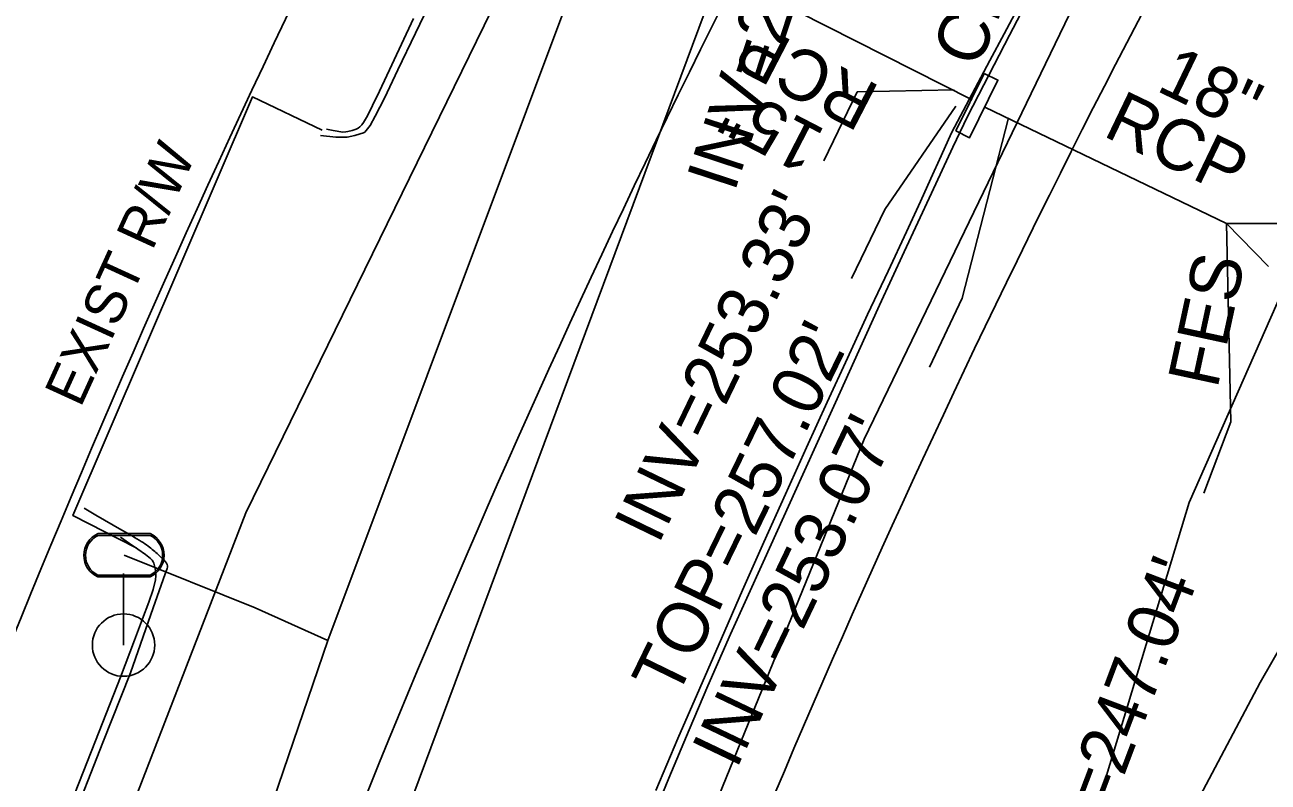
# Model space of a CAD drawing. Extents: x 2100323 to 2109811, y 740376 to 749755.
# Drawn here: x 2106077.9 to 2106175.6, y 744581.3 to 744640.8 of the extents above; entities that cross this region are included whole.
import ezdxf

# ---------------------------------------------------------------- set-up
doc = ezdxf.new("R2010")
doc.units = 0
for name, color, linetype in [('Exist Horizontal Alignment', 7, 'Continuous'), ('Exist Hydro Jurisdictional Stream or Body of Water', 7, 'Continuous'), ('Exist Right of Way Line', 7, 'Continuous'), ('Exist Right of Way Line Text', 7, 'Continuous'), ('Exist Roads Curbs', 7, 'Continuous'), ('Exist Roads EOP', 7, 'Continuous'), ('Exist Roads EOP Other', 7, 'Continuous'), ('Exist Structure Minor Catch Basin', 7, 'Continuous'), ('Exist Structure Minor Catch Basin Text', 7, 'Continuous'), ('Exist Structure Minor Catch Basin Top Elevation', 7, 'Continuous'), ('Exist Structure Minor Head and End Wall', 7, 'Continuous'), ('Exist Structure Minor Head and End Wall Text', 7, 'Continuous'), ('Exist Structure Minor Pipes RCP 15 Inch', 7, 'Continuous'), ('Exist Structure Minor Pipes RCP 15 Inch Invert', 7, 'Continuous'), ('Exist Structure Minor Pipes RCP 15 Inch Leader', 7, 'Continuous'), ('Exist Structure Minor Pipes RCP 15 Inch Text', 7, 'Continuous'), ('Exist Structure Minor Pipes RCP 18 Inch', 7, 'Continuous'), ('Exist Structure Minor Pipes RCP 18 Inch Invert', 7, 'Continuous'), ('Exist Structure Minor Pipes RCP 18 Inch Leader', 7, 'Continuous'), ('Exist Structure Minor Pipes RCP 18 Inch Text', 7, 'Continuous'), ('Exist Utilities Gas UG Line SUE LOS B', 7, 'Continuous'), ('Exist Utilities Power Pole CELL', 7, 'Continuous'), ('Exist Utilities Sanitary Sewer UG Line', 7, 'Continuous'), ('Exist Utilities Sanitary Sewer UG Line Invert Elevation', 7, 'Continuous'), ('Exist Utilities Water Meter CELL', 7, 'Continuous'), ('Exist Utilities Water UG Line SUE LOS B', 7, 'Continuous'), ('Exist Vegetation Woods Line', 7, 'Continuous')]:
    doc.layers.add(name, color=color, linetype=linetype)

msp = doc.modelspace()

# ---------------------------------------------------------------- linework, layer by layer
at = {"layer": 'Exist Horizontal Alignment'}
msp.add_arc((2106892.836, 744261.821), 850, 152.198215, 160.759492, dxfattribs=at)
at = {"layer": 'Exist Hydro Jurisdictional Stream or Body of Water'}
msp.add_lwpolyline([(2106130.019, 744466.777), (2106136.951, 744504.542), (2106153.31, 744538.977), (2106165.114, 744570.508), (2106174.979, 744589.145), (2106188.604, 744612.846), (2106205.177, 744639.493), (2106218.598, 744660.561), (2106227.4, 744684.708), (2106235.881, 744702.805), (2106230.365, 744713.136), (2106223.856, 744724.008), (2106219.308, 744730.79)], dxfattribs=at)
at = {"layer": 'Exist Right of Way Line'}
for radius in [880.367, 820.367]:
    msp.add_arc((2106892.836, 744261.821), radius, 152.198215, 160.759492, dxfattribs=at)
at = {"layer": 'Exist Roads Curbs'}
for points in [[(2106176.629, 744680.269), (2106173.517, 744674.42), (2106170.363, 744668.511), (2106167.197, 744662.565), (2106164.024, 744656.586), (2106160.926, 744650.726), (2106157.988, 744645.137), (2106155.284, 744639.962), (2106153.264, 744636.055), (2106152.003, 744633.558), (2106150.849, 744631.158), (2106149.15, 744627.546), (2106147.013, 744622.949), (2106145.08, 744618.749), (2106143.458, 744615.175), (2106141.624, 744611.114), (2106139.051, 744605.454), (2106135.926, 744598.594), (2106133.374, 744592.93), (2106131.582, 744588.863), (2106130.114, 744585.422), (2106128.535, 744581.638), (2106126.879, 744577.601)], [(2106108.471, 744641.256), (2106106.759, 744637.612), (2106105.785, 744635.548), (2106105.246, 744634.43), (2106104.841, 744633.623), (2106104.55, 744633.108), (2106104.408, 744632.916), (2106104.262, 744632.761), (2106104.111, 744632.644), (2106103.957, 744632.564), (2106103.637, 744632.456), (2106103.307, 744632.378), (2106103.138, 744632.35), (2106102.915, 744632.346), (2106102.156, 744632.461), (2106101.619, 744632.579)], [(2106085.44, 744600.534), (2106086.158, 744600.049), (2106086.818, 744599.599), (2106087.403, 744599.191), (2106087.806, 744598.861), (2106087.933, 744598.727), (2106088.011, 744598.615), (2106088.061, 744598.5), (2106088.148, 744598.189), (2106088.216, 744597.772), (2106088.225, 744597.511), (2106088.194, 744597.202), (2106088.012, 744596.435), (2106087.671, 744595.451), (2106087.186, 744594.13), (2106086.559, 744592.453), (2106085.443, 744589.553), (2106083.49, 744584.563), (2106080.871, 744577.905)]]:
    msp.add_lwpolyline(points, dxfattribs=at)
at = {"layer": 'Exist Roads EOP'}
for points in [[(2106101.155, 744632.067), (2106102.364, 744631.935), (2106103.26, 744631.949), (2106103.863, 744632.086), (2106104.283, 744632.205), (2106104.54, 744632.282), (2106104.638, 744632.339), (2106104.756, 744632.457), (2106105.054, 744632.87), (2106105.466, 744633.589), (2106106.186, 744635.017), (2106107.247, 744637.221), (2106108.628, 744640.118), (2106110.306, 744643.623)], [(2106127.509, 744580.655), (2106129.244, 744584.731), (2106130.963, 744588.703), (2106132.655, 744592.586), (2106134.326, 744596.388), (2106135.999, 744600.161), (2106137.68, 744603.911), (2106139.344, 744607.59), (2106140.966, 744611.146), (2106142.554, 744614.595), (2106144.145, 744618.02), (2106145.746, 744621.434), (2106147.187, 744624.504), (2106148.297, 744626.898), (2106149.121, 744628.706), (2106149.922, 744630.475), (2106150.746, 744632.296), (2106153.753, 744637.957), (2106154.864, 744640.046), (2106156.34, 744642.836)], [(2106081.42, 744577.689), (2106084.064, 744584.423), (2106086.234, 744589.903), (2106088.02, 744594.998), (2106088.953, 744597.661), (2106089.101, 744598.082), (2106089.129, 744598.196), (2106089.132, 744598.304), (2106089.11, 744598.408), (2106089.063, 744598.506), (2106088.99, 744598.6), (2106088.84, 744598.759), (2106088.729, 744598.876), (2106088.651, 744598.956), (2106088.575, 744599.031), (2106088.495, 744599.107), (2106088.412, 744599.184), (2106088.326, 744599.262), (2106088.235, 744599.342), (2106088.141, 744599.422), (2106088.044, 744599.504), (2106087.943, 744599.586), (2106087.838, 744599.67), (2106087.729, 744599.755), (2106087.614, 744599.842), (2106087.492, 744599.931), (2106087.361, 744600.022), (2106087.221, 744600.117), (2106087.07, 744600.215), (2106086.91, 744600.316), (2106086.739, 744600.421), (2106086.558, 744600.528), (2106086.367, 744600.639), (2106086.159, 744600.756), (2106085.892, 744600.907), (2106085.56, 744601.093), (2106084.866, 744601.491), (2106083.514, 744602.278), (2106082.592, 744602.816)]]:
    msp.add_lwpolyline(points, dxfattribs=at)
at = {"layer": 'Exist Roads EOP Other'}
msp.add_lwpolyline([(2106086.683, 744599.702), (2106081.698, 744602.253), (2106095.813, 744635.102), (2106101.293, 744632.494)], dxfattribs=at)
at = {"layer": 'Exist Structure Minor Catch Basin'}
msp.add_lwpolyline([(2106151.072, 744632.428), (2106153.29, 744636.95), (2106154.375, 744636.418), (2106152.157, 744631.896)], close=True, dxfattribs=at)
at = {"layer": 'Exist Structure Minor Catch Basin Top Elevation'}
msp.add_lwpolyline([(2106151.069, 744634.369), (2106145.504, 744626.256), (2106142.878, 744620.861)], dxfattribs=at)
at = {"layer": 'Exist Structure Minor Head and End Wall'}
msp.add_lwpolyline([(2106175.634, 744621.797), (2106172.333, 744625.176), (2106177.7, 744625.156)], dxfattribs=at)
at = {"layer": 'Exist Structure Minor Pipes RCP 15 Inch'}
msp.add_line((2106152.345, 744634.865), (2106114.674, 744653.956), dxfattribs=at)
at = {"layer": 'Exist Structure Minor Pipes RCP 15 Inch Leader'}
msp.add_lwpolyline([(2106150.941, 744635.669), (2106143.325, 744635.494), (2106140.717, 744630.091)], dxfattribs=at)
at = {"layer": 'Exist Structure Minor Pipes RCP 18 Inch'}
msp.add_line((2106153.361, 744634.299), (2106172.333, 744625.176), dxfattribs=at)
at = {"layer": 'Exist Structure Minor Pipes RCP 18 Inch Leader'}
for points in [[(2106155.185, 744633.369), (2106151.583, 744619.306), (2106148.997, 744613.892)], [(2106172.333, 744625.176), (2106172.679, 744609.609), (2106170.556, 744603.997)]]:
    msp.add_lwpolyline(points, dxfattribs=at)
at = {"layer": 'Exist Utilities Gas UG Line SUE LOS B'}
msp.add_lwpolyline([(2105892.786, 744059.766), (2105899.788, 744079.892), (2105903.164, 744085.288), (2105903.567, 744086.408), (2105913.444, 744107.479), (2105926.557, 744150.465), (2105933.841, 744176.33), (2105935.039, 744179.977), (2105953.824, 744233.662), (2105968.765, 744274.033), (2105968.853, 744274.95), (2105989.252, 744328.954), (2106026.012, 744433.764), (2106041.811, 744456.632), (2106069.539, 744536.056), (2106095.304, 744602.454), (2106151.431, 744717.185)], dxfattribs=at)
at = {"layer": 'Exist Utilities Power Pole CELL'}
for q in [(2106085.685, 744597.698), (2106085.685, 744592.073)]:
    msp.add_line((2106085.685, 744592.073), q, dxfattribs=at)
msp.add_circle((2106085.685, 744592.073), 2.45, dxfattribs=at)
at = {"layer": 'Exist Utilities Sanitary Sewer UG Line'}
msp.add_line((2106139.751, 744664.31), (2106029.586, 744368.791), dxfattribs=at)
at = {"layer": 'Exist Utilities Water Meter CELL'}
msp.add_line((2106085.728, 744599.123), (2106085.728, 744599.123), dxfattribs=at)
for points in [[(2106083.691, 744600.823), (2106087.766, 744600.823)], [(2106083.691, 744600.685), (2106087.766, 744600.685)], [(2106087.766, 744597.56), (2106083.666, 744597.56)], [(2106087.766, 744597.423), (2106083.666, 744597.423)]]:
    msp.add_lwpolyline(points, dxfattribs=at)
for centre, radius, start, end in [((2106084.421, 744599.117), 1.855, 113.17804, 245.97939), ((2106084.432, 744599.117), 1.735, 115.30093, 243.78236), ((2106087.021, 744599.123), 1.856, 293.64832, 66.30838), ((2106087.033, 744599.123), 1.726, 295.12717, 64.87283)]:
    msp.add_arc(centre, radius, start, end, dxfattribs=at)
at = {"layer": 'Exist Utilities Water UG Line SUE LOS B'}
for points in [[(2105901.706, 744027.203), (2105907.306, 744042.509), (2105907.524, 744043.424), (2105908.614, 744046.993), (2105922.377, 744086.302), (2105923.065, 744088.083), (2105929.324, 744106.702), (2105949.728, 744166.167), (2105959.749, 744196.216), (2105979.821, 744253.548), (2105987.998, 744277.925), (2106034.144, 744405.624), (2106085.449, 744544.718), (2106101.732, 744592.43), (2106125.144, 744654.858), (2106135.843, 744679.158), (2106155.73, 744722.598), (2106197.875, 744811.683), (2106209.791, 744827.983)], [(2106085.728, 744599.123), (2106096.03, 744595.007), (2106101.732, 744592.43)]]:
    msp.add_lwpolyline(points, dxfattribs=at)
at = {"layer": 'Exist Vegetation Woods Line'}
for points in [[(2106245.368, 744783.841), (2106260.121, 744784.409), (2106267.89, 744782.1), (2106275.27, 744771.747), (2106295.548, 744744.414), (2106295.748, 744740.998), (2106283.731, 744729.903), (2106268.686, 744722.828), (2106228.753, 744694.895), (2106205.259, 744666.074), (2106183.924, 744636.096), (2106169.395, 744603.277), (2106147.842, 744532.143), (2106139.223, 744493.328)], [(2106107.362, 744506.845), (2106121.32, 744552.951), (2106143.882, 744608.234), (2106168.258, 744658.677), (2106206.924, 744726.853), (2106222.264, 744752.731), (2106233.247, 744773.596), (2106245.368, 744783.841)]]:
    msp.add_lwpolyline(points, dxfattribs=at)

# ---------------------------------------------------------------- texts
at = {"layer": 'Exist Right of Way Line Text'}
msp.add_text('EXIST R/W', height=3.2, rotation=65.44383, dxfattribs=at).set_placement((2106082.303, 744610.634))
at = {"layer": 'Exist Structure Minor Catch Basin Text'}
msp.add_text('CB', height=4, rotation=67.78184, dxfattribs=at).set_placement((2106152.81, 744637.241))
at = {"layer": 'Exist Structure Minor Catch Basin Top Elevation'}
msp.add_text("TOP=257.02'", height=4, rotation=64.0538, dxfattribs=at).set_placement((2106129.102, 744587.783))
at = {"layer": 'Exist Structure Minor Head and End Wall Text'}
msp.add_text('FES', height=4, rotation=77.8136, dxfattribs=at).set_placement((2106171.614, 744612.12))
at = {"layer": 'Exist Structure Minor Pipes RCP 15 Inch Invert'}
msp.add_text("INV=253.33'", height=4, rotation=64.22969, dxfattribs=at).set_placement((2106127.701, 744599.895))
at = {"layer": 'Exist Structure Minor Pipes RCP 15 Inch Text'}
for s, p in [('RCP', (2106145.256, 744635.872)), ('15" ', (2106140.967, 744632.453))]:
    msp.add_text(s, height=4, rotation=152.62939, dxfattribs=at).set_placement(p)
at = {"layer": 'Exist Structure Minor Pipes RCP 18 Inch Invert'}
for s, rotation, p in [("INV=253.07'", 64.46683, (2106133.834, 744582.258)), ("INV=247.04'", 69.28117, (2106159.997, 744570.428))]:
    msp.add_text(s, height=4, rotation=rotation, dxfattribs=at).set_placement(p)
at = {"layer": 'Exist Structure Minor Pipes RCP 18 Inch Text'}
for s, p in [('18"', (2106166.72, 744635.635)), ('RCP', (2106162.534, 744632.091))]:
    msp.add_text(s, height=4, rotation=334.31732, dxfattribs=at).set_placement(p)
at = {"layer": 'Exist Utilities Sanitary Sewer UG Line Invert Elevation'}
msp.add_text("INV=252.95'", height=4, rotation=71.82174, dxfattribs=at).set_placement((2106133.678, 744627.541))

doc.saveas('drawing.dxf')
